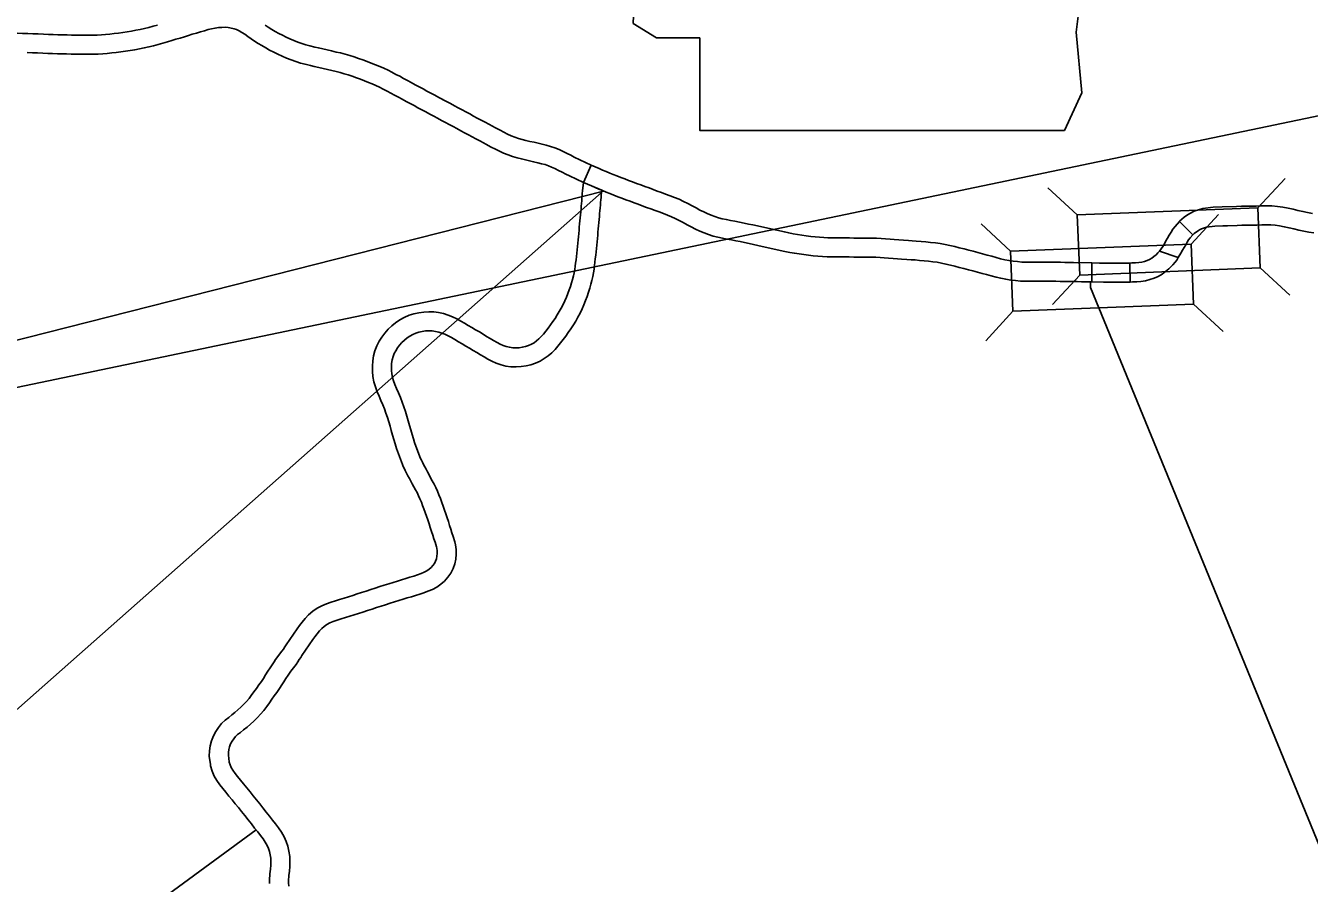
# Model space of a CAD drawing. Extents: x 77230 to 630905, y 790554 to 1662844.
# Drawn here: x 333871 to 350753, y 1533269 to 1544553 of the extents above; entities that cross this region are included whole.
import ezdxf

# ---------------------------------------------------------------- set-up
doc = ezdxf.new("R2010")
doc.units = 0
for name, color, linetype in [('Level 10', 7, 'Continuous'), ('Level 19', 7, 'Continuous'), ('Level 24', 7, 'Continuous'), ('Level 41', 7, 'Continuous')]:
    doc.layers.add(name, color=color, linetype=linetype)

msp = doc.modelspace()

# ---------------------------------------------------------------- linework, layer by layer
at = {"layer": 'Level 10'}
for p, q in [((333889, 1544198), (333889, 1544198)), ((339355, 1543582), (339356, 1543582)), ((349798, 1542174), (349798, 1542174)), ((349798, 1541924), (349798, 1541924)), ((344587, 1541761), (344587, 1541761)), ((344587, 1541511), (344587, 1541511))]:
    msp.add_line(p, q, dxfattribs=at)
for points in [[(333889, 1544198), (333959, 1544196), (334028, 1544193), (334095, 1544191), (334161, 1544188), (334225, 1544186), (334288, 1544184), (334349, 1544182), (334409, 1544180), (334469, 1544179), (334528, 1544178), (334586, 1544177), (334645, 1544176), (334704, 1544176), (334764, 1544177), (334824, 1544179), (334884, 1544183), (334943, 1544187), (335003, 1544193), (335063, 1544199), (335123, 1544207), (335183, 1544215), (335245, 1544224), (335306, 1544235), (335368, 1544246), (335430, 1544259), (335492, 1544273), (335554, 1544288), (335615, 1544304), (335675, 1544321), (335735, 1544340), (335792, 1544357), (335846, 1544374), (335902, 1544390), (335959, 1544407), (336014, 1544425), (336060, 1544440), (336116, 1544452), (336172, 1544471), (336222, 1544486), (336271, 1544500), (336317, 1544511), (336363, 1544520), (336408, 1544527), (336452, 1544530), (336495, 1544531), (336536, 1544528), (336555, 1544525), (336613, 1544513), (336645, 1544502), (336678, 1544486), (336714, 1544464), (336752, 1544439), (336793, 1544411), (336836, 1544381), (336882, 1544350), (336929, 1544320), (336978, 1544290), (337029, 1544260), (337080, 1544231), (337133, 1544203), (337189, 1544176), (337246, 1544150), (337303, 1544125), (337362, 1544102), (337423, 1544081), (337484, 1544061), (337547, 1544044), (337618, 1544027), (337667, 1544015), (337725, 1544002), (337782, 1543989), (337839, 1543976), (337897, 1543963), (337953, 1543950), (338008, 1543936), (338061, 1543921), (338114, 1543904), (338167, 1543886), (338221, 1543867), (338274, 1543847), (338327, 1543827), (338379, 1543807), (338429, 1543786), (338477, 1543765), (338525, 1543742), (338574, 1543717), (338624, 1543691), (338674, 1543665), (338723, 1543638), (338774, 1543611), (338824, 1543584), (338876, 1543556), (338927, 1543528), (338979, 1543501), (339030, 1543473), (339082, 1543445), (339134, 1543417), (339186, 1543389), (339238, 1543361)], [(335605, 1544561), (335549, 1544546), (335492, 1544530), (335435, 1544516), (335377, 1544503), (335319, 1544492), (335262, 1544481), (335205, 1544471), (335148, 1544462), (335091, 1544455), (335035, 1544448), (334978, 1544442), (334922, 1544436), (334867, 1544432), (334813, 1544429), (334758, 1544427), (334702, 1544426), (334646, 1544426), (334589, 1544427), (334532, 1544427), (334475, 1544429), (334416, 1544430), (334357, 1544432), (334296, 1544434), (334233, 1544436), (334170, 1544438), (334104, 1544441), (334036, 1544443), (333967, 1544445), (333898, 1544448)], [(339356, 1543582), (339304, 1543609), (339252, 1543637), (339201, 1543665), (339149, 1543693), (339097, 1543721), (339046, 1543748), (338994, 1543776), (338943, 1543804), (338892, 1543831), (338842, 1543858), (338791, 1543886), (338740, 1543912), (338689, 1543939), (338637, 1543966), (338583, 1543992), (338527, 1544016), (338472, 1544039), (338416, 1544061), (338361, 1544081), (338306, 1544102), (338250, 1544122), (338193, 1544142), (338133, 1544161), (338072, 1544177), (338012, 1544193), (337953, 1544206), (337895, 1544220), (337838, 1544233), (337780, 1544246), (337722, 1544259), (337676, 1544270), (337609, 1544286), (337555, 1544301), (337502, 1544318), (337450, 1544336), (337398, 1544357), (337346, 1544378), (337296, 1544401), (337248, 1544426), (337200, 1544451), (337152, 1544477), (337107, 1544504), (337062, 1544531), (337019, 1544559)], [(333898, 1544448), (333828, 1544450), (333761, 1544452), (333696, 1544454), (333636, 1544455), (333582, 1544457), (333535, 1544457), (333493, 1544458), (333461, 1544457), (333434, 1544458), (333381, 1544459), (333384, 1544209)], [(341206, 1542491), (341309, 1542719), (341086, 1542824), (341039, 1542848), (340991, 1542872), (340941, 1542897), (340888, 1542922), (340832, 1542945), (340775, 1542964), (340718, 1542979), (340663, 1542992), (340610, 1543005), (340557, 1543018), (340503, 1543030), (340450, 1543043), (340399, 1543055), (340351, 1543069), (340304, 1543085), (340257, 1543105), (340209, 1543127), (340160, 1543151), (340111, 1543176), (340041, 1543213), (340012, 1543229), (339963, 1543255), (339913, 1543283), (339862, 1543310), (339811, 1543337), (339761, 1543364), (339711, 1543391), (339661, 1543418), (339611, 1543445), (339560, 1543472), (339509, 1543500), (339458, 1543527), (339407, 1543554), (339355, 1543582)], [(339238, 1543361), (339289, 1543334), (339340, 1543307), (339391, 1543279), (339441, 1543252), (339492, 1543225), (339542, 1543198), (339593, 1543170), (339643, 1543144), (339693, 1543117), (339743, 1543090), (339793, 1543063), (339843, 1543036), (339894, 1543009), (339923, 1542993), (339995, 1542955), (340048, 1542928), (340101, 1542902), (340156, 1542876), (340215, 1542852), (340275, 1542831), (340335, 1542814), (340392, 1542800), (340446, 1542787), (340499, 1542774), (340552, 1542762), (340605, 1542749), (340656, 1542737), (340703, 1542724), (340746, 1542710), (340788, 1542693), (340832, 1542673), (340878, 1542649), (340926, 1542625), (340974, 1542601), (341023, 1542577), (341206, 1542491)], [(344586, 1541511), (344529, 1541511), (344471, 1541511), (344412, 1541513), (344351, 1541516), (344291, 1541520), (344229, 1541526), (344168, 1541533), (344106, 1541541), (344044, 1541549), (343981, 1541559), (343919, 1541570), (343857, 1541582), (343796, 1541595), (343736, 1541608), (343677, 1541621), (343618, 1541635), (343559, 1541648), (343500, 1541661), (343442, 1541675), (343386, 1541687), (343327, 1541698), (343267, 1541712), (343210, 1541723), (343152, 1541734), (343094, 1541745), (343035, 1541757), (342975, 1541770), (342914, 1541785), (342853, 1541805), (342794, 1541827), (342736, 1541851), (342679, 1541877), (342623, 1541905), (342570, 1541933), (342517, 1541962), (342465, 1541989), (342414, 1542016), (342364, 1542039), (342312, 1542061), (342258, 1542082), (342204, 1542102), (342149, 1542121), (342093, 1542142), (342037, 1542162), (341981, 1542182), (341927, 1542203), (341873, 1542223), (341820, 1542243), (341766, 1542263), (341713, 1542282), (341659, 1542302), (341607, 1542323), (341556, 1542343), (341506, 1542363), (341457, 1542383), (341408, 1542403), (341360, 1542423), (341312, 1542444), (341206, 1542491), (341309, 1542719)], [(341309, 1542719), (341412, 1542673), (341459, 1542653), (341505, 1542633), (341552, 1542614), (341599, 1542595), (341648, 1542575), (341698, 1542555), (341749, 1542536), (341800, 1542516), (341852, 1542497), (341906, 1542477), (341960, 1542458), (342015, 1542437), (342069, 1542417), (342123, 1542397), (342178, 1542377), (342232, 1542357), (342288, 1542337), (342347, 1542316), (342406, 1542293), (342466, 1542268), (342524, 1542240), (342581, 1542211), (342635, 1542182), (342688, 1542154), (342739, 1542127), (342788, 1542102), (342836, 1542080), (342885, 1542059), (342934, 1542041), (342983, 1542026), (343033, 1542013), (343086, 1542002), (343141, 1541991), (343199, 1541980), (343258, 1541968), (343319, 1541956), (343379, 1541943), (343436, 1541932), (343496, 1541919), (343555, 1541905), (343614, 1541892), (343673, 1541879), (343732, 1541865), (343791, 1541852), (343849, 1541839), (343907, 1541827), (343964, 1541816), (344022, 1541806), (344080, 1541797), (344138, 1541789), (344197, 1541781), (344255, 1541775), (344312, 1541770), (344367, 1541765), (344421, 1541763), (344475, 1541761), (344531, 1541761), (344588, 1541761)], [(338520, 1540400), (338556, 1540456), (338596, 1540509), (338639, 1540558), (338686, 1540603), (338737, 1540645), (338792, 1540682), (338851, 1540715), (338913, 1540742), (338977, 1540762), (339042, 1540776), (339107, 1540785), (339172, 1540788), (339238, 1540786), (339302, 1540777), (339365, 1540764), (339427, 1540745), (339486, 1540721), (339541, 1540695), (339593, 1540667), (339642, 1540638), (339691, 1540610), (339740, 1540581), (339789, 1540552), (339839, 1540523), (339887, 1540493), (339934, 1540465), (339980, 1540437), (340026, 1540409), (340070, 1540384), (340111, 1540363), (340152, 1540345), (340192, 1540331), (340234, 1540321), (340276, 1540315), (340319, 1540313), (340361, 1540316), (340403, 1540322), (340445, 1540332), (340485, 1540346), (340522, 1540363), (340557, 1540382), (340590, 1540406), (340621, 1540432), (340650, 1540462), (340680, 1540496), (340710, 1540535), (340742, 1540575), (340773, 1540617), (340803, 1540659), (340833, 1540702), (340861, 1540747), (340888, 1540792), (340915, 1540838), (340939, 1540885), (340962, 1540932), (340983, 1540979), (341002, 1541027), (341020, 1541075), (341036, 1541122), (341050, 1541169), (341063, 1541215), (341074, 1541260), (341084, 1541303), (341092, 1541345), (341099, 1541387), (341104, 1541429), (341110, 1541472), (341114, 1541515), (341119, 1541559), (341124, 1541603), (341128, 1541646), (341133, 1541689), (341137, 1541733), (341141, 1541775), (341145, 1541818), (341149, 1541860), (341152, 1541903), (341157, 1541944), (341160, 1541984), (341164, 1542025), (341167, 1542065), (341171, 1542104), (341175, 1542141), (341178, 1542176), (341181, 1542212), (341184, 1542246), (341187, 1542281), (341190, 1542315), (341192, 1542346), (341195, 1542378), (341206, 1542491), (341447, 1542387)], [(341447, 1542387), (341444, 1542355), (341441, 1542325), (341439, 1542293), (341436, 1542261), (341433, 1542226), (341430, 1542191), (341427, 1542154), (341424, 1542117), (341420, 1542080), (341416, 1542042), (341413, 1542003), (341409, 1541963), (341405, 1541920), (341401, 1541879), (341398, 1541837), (341394, 1541795), (341390, 1541753), (341386, 1541709), (341382, 1541665), (341377, 1541621), (341373, 1541577), (341368, 1541532), (341363, 1541487), (341358, 1541443), (341352, 1541397), (341346, 1541351), (341338, 1541302), (341329, 1541252), (341317, 1541202), (341305, 1541151), (341290, 1541099), (341274, 1541045), (341255, 1540991), (341235, 1540937), (341213, 1540882), (341189, 1540827), (341162, 1540772), (341134, 1540719), (341105, 1540666), (341074, 1540615), (341042, 1540565), (341008, 1540515), (340974, 1540468), (340940, 1540423), (340907, 1540380), (340872, 1540336), (340834, 1540292), (340791, 1540249), (340743, 1540208), (340692, 1540172), (340636, 1540140), (340577, 1540113), (340516, 1540092), (340452, 1540077), (340387, 1540067), (340320, 1540063), (340253, 1540066), (340187, 1540075), (340123, 1540090), (340061, 1540112), (340003, 1540137), (339949, 1540165), (339899, 1540194), (339852, 1540222), (339805, 1540251), (339757, 1540280), (339709, 1540309), (339662, 1540337), (339613, 1540366), (339564, 1540394), (339516, 1540423), (339471, 1540449), (339427, 1540472), (339385, 1540492), (339344, 1540509), (339303, 1540521), (339260, 1540531), (339217, 1540536), (339173, 1540538), (339130, 1540536), (339086, 1540530), (339042, 1540520), (339001, 1540507), (338961, 1540490), (338923, 1540469), (338887, 1540445), (338853, 1540416), (338820, 1540384), (338789, 1540350), (338761, 1540314), (338738, 1540276)], [(349794, 1542174), (349605, 1542168), (349489, 1542163), (349352, 1542146), (349238, 1542113), (349182, 1542082), (349161, 1542069), (349137, 1542053), (349108, 1542033), (349077, 1542009), (349046, 1541980), (349044, 1541978), (349222, 1541802)], [(350793, 1542083), (350731, 1542095), (350668, 1542109), (350604, 1542123), (350539, 1542137), (350473, 1542151), (350404, 1542164), (350333, 1542174), (350261, 1542181), (350190, 1542183), (350119, 1542183), (350056, 1542179), (349992, 1542180), (349924, 1542178), (349859, 1542176), (349794, 1542174)], [(348782, 1541586), (348806, 1541618), (348826, 1541649), (348847, 1541684), (348868, 1541721), (348890, 1541759), (348912, 1541796), (348934, 1541835), (348959, 1541874), (348987, 1541912), (349044, 1541978)], [(349222, 1541802), (349240, 1541818), (349258, 1541833), (349276, 1541845), (349295, 1541858), (349310, 1541867), (349334, 1541881), (349402, 1541900), (349510, 1541914), (349615, 1541918), (349676, 1541920), (349802, 1541924)], [(349802, 1541924), (349866, 1541926), (349932, 1541928), (349994, 1541930), (350061, 1541929), (350127, 1541933), (350186, 1541933), (350245, 1541931), (350304, 1541926), (350363, 1541917), (350424, 1541906), (350487, 1541892), (350551, 1541879), (350615, 1541864), (350680, 1541850), (350746, 1541837), (350814, 1541825)], [(344588, 1541761), (344646, 1541760), (344705, 1541760), (344763, 1541759), (344823, 1541759), (344883, 1541759), (344943, 1541758), (345003, 1541757), (345063, 1541755), (345122, 1541752), (345181, 1541749), (345239, 1541744), (345294, 1541740), (345353, 1541737), (345414, 1541731), (345481, 1541725), (345532, 1541722), (345584, 1541719), (345648, 1541714), (345710, 1541709), (345772, 1541702), (345835, 1541695), (345899, 1541685), (345963, 1541673), (346026, 1541660), (346089, 1541646), (346150, 1541631), (346213, 1541615), (346274, 1541599), (346333, 1541584), (346395, 1541568), (346455, 1541551), (346516, 1541535), (346576, 1541518), (346634, 1541502), (346692, 1541487), (346749, 1541474), (346805, 1541463), (346860, 1541454), (346916, 1541448), (346971, 1541443), (347027, 1541441), (347083, 1541440), (347141, 1541440), (347198, 1541440), (347254, 1541441), (347311, 1541441), (347367, 1541441), (347424, 1541440), (347480, 1541439), (347536, 1541438), (347593, 1541437), (347650, 1541436), (347892, 1541431)], [(349030, 1541502), (349063, 1541559), (349085, 1541597), (349106, 1541634), (349127, 1541670), (349147, 1541704), (349166, 1541734), (349185, 1541760), (349222, 1541802)], [(347892, 1541431), (347892, 1541181), (347875, 1541181), (347817, 1541183), (347759, 1541184), (347702, 1541185), (347645, 1541187), (347589, 1541187), (347532, 1541188), (347476, 1541189), (347420, 1541190), (347366, 1541191), (347311, 1541191), (347256, 1541191), (347199, 1541190), (347141, 1541190), (347082, 1541190), (347020, 1541191), (346956, 1541193), (346891, 1541199), (346826, 1541206), (346761, 1541217), (346696, 1541230), (346633, 1541244), (346571, 1541260), (346509, 1541277), (346449, 1541293), (346389, 1541310), (346330, 1541326), (346271, 1541342), (346211, 1541356), (346149, 1541373), (346091, 1541388), (346032, 1541402), (345973, 1541416), (345915, 1541428), (345857, 1541439), (345801, 1541447), (345744, 1541454), (345686, 1541460), (345628, 1541465), (345569, 1541470), (345518, 1541472), (345461, 1541476), (345391, 1541482), (345335, 1541487), (345279, 1541490), (345220, 1541495), (345163, 1541499), (345108, 1541503), (345052, 1541505), (344996, 1541507), (344939, 1541508), (344881, 1541509), (344822, 1541509), (344763, 1541509), (344703, 1541510), (344644, 1541510), (344586, 1541511)], [(348397, 1541180), (348393, 1541430), (348421, 1541431), (348467, 1541433), (348510, 1541437), (348549, 1541443), (348586, 1541451), (348620, 1541463), (348652, 1541477), (348682, 1541494), (348710, 1541514), (348737, 1541537), (348762, 1541562), (348782, 1541586)], [(348782, 1541586), (349030, 1541502), (349010, 1541468), (348987, 1541443), (348956, 1541406), (348906, 1541353), (348863, 1541317), (348816, 1541283), (348765, 1541254), (348711, 1541230), (348654, 1541211), (348597, 1541197), (348539, 1541188), (348483, 1541184), (348429, 1541181), (348397, 1541180)], [(347892, 1541431), (347992, 1541430), (348049, 1541430), (348104, 1541430), (348159, 1541429), (348213, 1541430), (348268, 1541430), (348393, 1541430)], [(347888, 1541181), (348047, 1541180), (348103, 1541180), (348159, 1541179), (348213, 1541180), (348267, 1541180), (348397, 1541180)], [(337159, 1536213), (337242, 1536323), (337262, 1536352), (337281, 1536380), (337298, 1536405), (337442, 1536618), (337473, 1536662), (337508, 1536707), (337547, 1536755), (337593, 1536803), (337646, 1536849), (337704, 1536888), (337765, 1536921), (337828, 1536947), (337888, 1536967), (337944, 1536986), (338000, 1537004), (338058, 1537022), (338115, 1537040), (338173, 1537058), (338231, 1537077), (338290, 1537095), (338349, 1537115), (338409, 1537135), (338469, 1537154), (338529, 1537173), (338587, 1537191), (338646, 1537210), (338703, 1537228), (338760, 1537245), (338816, 1537263), (338871, 1537279), (338925, 1537296), (338977, 1537312), (339026, 1537328), (339072, 1537344), (339112, 1537361), (339146, 1537380), (339177, 1537401), (339204, 1537425), (339228, 1537451), (339247, 1537478), (339262, 1537507), (339273, 1537540), (339280, 1537573), (339283, 1537607), (339283, 1537642), (339278, 1537678), (339273, 1537697), (339255, 1537758), (339240, 1537803), (339224, 1537851), (339208, 1537900), (339192, 1537950), (339176, 1538000), (339159, 1538050), (339143, 1538099), (339126, 1538148), (339109, 1538195), (339092, 1538241), (339075, 1538284), (339057, 1538327), (339038, 1538368), (339018, 1538409), (338998, 1538448), (338977, 1538487), (338956, 1538525), (338936, 1538562), (338917, 1538597), (338898, 1538632), (338880, 1538667), (338864, 1538700), (338850, 1538730), (338838, 1538755), (338826, 1538781), (338748, 1538991), (338730, 1539049), (338714, 1539107), (338697, 1539167), (338680, 1539226), (338664, 1539284), (338646, 1539342), (338629, 1539399), (338610, 1539455), (338590, 1539511), (338567, 1539566), (338544, 1539622), (338519, 1539678), (338494, 1539737), (338471, 1539800), (338451, 1539866), (338438, 1539935), (338431, 1540004), (338431, 1540072), (338436, 1540141), (338447, 1540207), (338465, 1540274), (338489, 1540339), (338520, 1540400)], [(338738, 1540276), (338718, 1540238), (338703, 1540198), (338692, 1540155), (338684, 1540110), (338681, 1540063), (338681, 1540017), (338686, 1539971), (338695, 1539925), (338708, 1539879), (338726, 1539830), (338749, 1539777), (338774, 1539721), (338799, 1539661), (338823, 1539600), (338846, 1539538), (338867, 1539476), (338885, 1539415), (338903, 1539355), (338921, 1539294), (338938, 1539234), (338954, 1539175), (338970, 1539119), (338985, 1539070), (339057, 1538878), (339065, 1538860), (339077, 1538835), (339089, 1538808), (339103, 1538779), (339119, 1538750), (339137, 1538717), (339156, 1538682), (339176, 1538645), (339197, 1538606), (339219, 1538565), (339242, 1538521), (339264, 1538475), (339286, 1538428), (339307, 1538379), (339326, 1538330), (339344, 1538280), (339362, 1538230), (339379, 1538180), (339396, 1538129), (339413, 1538078), (339430, 1538028), (339446, 1537978), (339462, 1537929), (339477, 1537882), (339494, 1537833), (339514, 1537762), (339524, 1537724), (339532, 1537662), (339534, 1537599), (339528, 1537535), (339514, 1537472), (339493, 1537410), (339462, 1537350), (339424, 1537295), (339380, 1537246), (339331, 1537203), (339277, 1537166), (339220, 1537135), (339162, 1537111), (339106, 1537091), (339053, 1537074), (338998, 1537057), (338944, 1537040), (338889, 1537024), (338834, 1537006), (338777, 1536989), (338720, 1536971), (338663, 1536953), (338604, 1536934), (338545, 1536916), (338486, 1536897), (338427, 1536877), (338367, 1536858), (338307, 1536838), (338248, 1536820), (338190, 1536802), (338133, 1536784), (338077, 1536766), (338022, 1536748), (337967, 1536730), (337916, 1536713), (337873, 1536695), (337833, 1536674), (337798, 1536650), (337765, 1536621), (337734, 1536589), (337704, 1536552), (337674, 1536514), (337647, 1536476), (337505, 1536265), (337488, 1536240), (337469, 1536212), (337449, 1536182), (337427, 1536150), (337358, 1536061)], [(337078, 1533266), (337079, 1533313), (337084, 1533395), (337091, 1533454), (337096, 1533506), (337097, 1533554), (337095, 1533599), (337088, 1533644), (337078, 1533687), (337064, 1533729), (337046, 1533769), (337023, 1533811), (336994, 1533854), (336960, 1533899), (336923, 1533947), (336882, 1533997), (336840, 1534051), (336796, 1534105), (336753, 1534160), (336711, 1534213), (336669, 1534265), (336628, 1534317), (336586, 1534368), (336544, 1534418), (336504, 1534468), (336464, 1534516), (336424, 1534567), (336386, 1534621), (336351, 1534681), (336324, 1534745), (336304, 1534813), (336301, 1534834), (336286, 1534941), (336289, 1535012), (336298, 1535078), (336314, 1535144), (336340, 1535208), (336370, 1535266), (336406, 1535320), (336448, 1535370), (336495, 1535415), (336541, 1535451), (336583, 1535484), (336623, 1535515), (336662, 1535550), (336701, 1535585), (336737, 1535622), (336775, 1535662), (336809, 1535700), (336839, 1535742), (336873, 1535788), (336905, 1535834), (336938, 1535882), (336971, 1535925), (336999, 1535965), (337026, 1536012), (337057, 1536059), (337086, 1536103), (337114, 1536144), (337140, 1536184), (337159, 1536213)], [(337358, 1536061), (337350, 1536048), (337322, 1536006), (337294, 1535964), (337266, 1535921), (337238, 1535880), (337210, 1535831), (337174, 1535779), (337141, 1535735), (337110, 1535691), (337076, 1535643), (337042, 1535595), (337003, 1535541), (336959, 1535493), (336918, 1535449), (336873, 1535404), (336828, 1535363), (336783, 1535323), (336737, 1535287), (336695, 1535254), (336659, 1535226), (336631, 1535200), (336607, 1535171), (336586, 1535138), (336567, 1535103), (336553, 1535067), (336544, 1535031), (336538, 1534990), (336537, 1534954), (336549, 1534867), (336549, 1534864), (336560, 1534829), (336575, 1534793), (336597, 1534756), (336625, 1534716), (336659, 1534673), (336697, 1534626), (336737, 1534577), (336779, 1534526), (336822, 1534474), (336865, 1534421), (336907, 1534368), (336949, 1534315), (336992, 1534261), (337035, 1534207), (337077, 1534154), (337118, 1534102), (337158, 1534051), (337198, 1533999), (337236, 1533941), (337270, 1533881), (337298, 1533818), (337318, 1533756), (337334, 1533691), (337344, 1533624), (337347, 1533556), (337345, 1533490), (337339, 1533428), (337333, 1533373), (337329, 1533304), (337329, 1533274), (337332, 1533230)]]:
    msp.add_lwpolyline(points, dxfattribs=at)
at = {"layer": 'Level 19'}
for p, q in [((350076, 1542157), (350434, 1542544)), ((347702, 1542063), (347314, 1542421)), ((349198, 1541680), (349557, 1542068)), ((346824, 1541586), (346437, 1541944)), ((350107, 1541365), (350495, 1541007)), ((347733, 1541271), (347375, 1540883)), ((349230, 1540888), (349618, 1540530)), ((346856, 1540795), (346497, 1540407))]:
    msp.add_line(p, q, dxfattribs=at)
for points in [[(347733, 1541271), (350107, 1541365), (350076, 1542157), (347702, 1542063)], [(346856, 1540795), (349230, 1540888), (349198, 1541680), (346824, 1541586)]]:
    msp.add_lwpolyline(points, close=True, dxfattribs=at)
at = {"layer": 'Level 24'}
msp.add_lwpolyline([(341671, 1550330), (342013, 1548046), (341861, 1544582), (342166, 1544392), (342737, 1544392), (342737, 1543174), (347533, 1543174), (347761, 1543669), (347685, 1544468), (347799, 1545382), (348218, 1546105), (348484, 1546638), (348865, 1547209), (349093, 1547818), (349284, 1548313), (349626, 1548731), (349703, 1548998), (349550, 1549188), (348370, 1549188), (348637, 1549721), (348675, 1550064), (348517, 1550327)], close=True, dxfattribs=at)
at = {"layer": 'Level 41'}
for points in [[(341472, 1542376), (320050, 1536933), (355031, 1544235)], [(341446, 1542356), (307906, 1512690), (336902, 1533972)], [(357409, 1517841), (347876, 1541110), (347876, 1541181)]]:
    msp.add_lwpolyline(points, dxfattribs=at)

doc.saveas('drawing.dxf')
